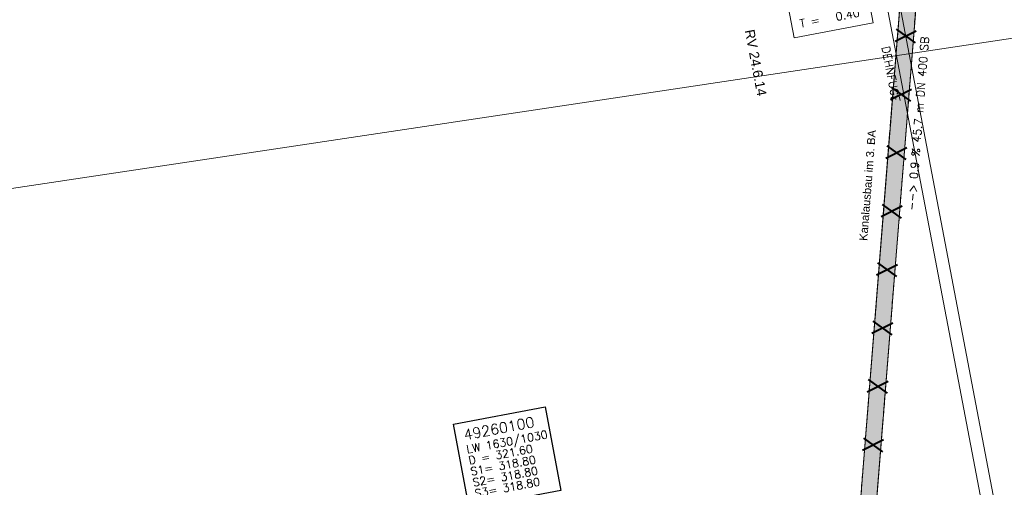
# Model space of a CAD drawing. Header units: metres. Extents: x -502 to 161, y -108 to 174.
# Tile 526 of 656: x -140 to -116, y -2 to 10. Entities that reach past the tile are written whole.
import ezdxf

# ---------------------------------------------------------------- set-up
doc = ezdxf.new("R2010")
doc.units = ezdxf.units.M
doc.header["$LTSCALE"] = 0.1
doc.linetypes.add('140', pattern=[2.075, 0.75, -0.175, 0.75, -0.175, 0.05, -0.175])
doc.linetypes.add('240', pattern=[101.6, 101.6, 0])
for name, color, linetype in [('BRI31-005.05-5p02-Koordinierung Lageplan 4. BA ZOB West 2022-06-15', 7, 'Continuous'), ('BRI31-005.06-5f07-Koordinierung Lageplan 4. BA ZOB Fernbusbahnh', 7, 'Continuous'), ('BRI31-005.07-5f08-Koordinierung Lageplan 4. BA Radstation - Seeterrasse 2023-05-31', 7, 'Continuous'), ('BRI32-005.03-5f06-Koordinierung Schemaplan 4 BA ZOB Teilbereich 2 Ost - Bahnhofsallee 2023-01-21', 7, 'Continuous')]:
    doc.layers.add(name, color=color, linetype=linetype)
doc.styles.add('Arial', font='arial.ttf')
doc.styles.add('Txt', font='txt_____.ttf')

msp = doc.modelspace()

# ---------------------------------------------------------------- linework, layer by layer
at = {"layer": 'BRI31-005.05-5p02-Koordinierung Lageplan 4. BA ZOB West 2022-06-15', "color": 7, "linetype": '240', "lineweight": 18, "transparency": 33554687, "flags": 128}
msp.add_lwpolyline([(-119.53, -10.216), (-116.009, 33.997), (-116.407, 34.029), (-119.928, -10.184)], dxfattribs=at)
at = {"layer": 'BRI31-005.05-5p02-Koordinierung Lageplan 4. BA ZOB West 2022-06-15', "color": 7, "linetype": 'Continuous', "lineweight": 18, "transparency": 33554687, "flags": 128}
for points in [[(-119.53, -10.216), (-116.009, 33.997), (-116.407, 34.029), (-119.928, -10.184)], [(-129.416, -0.268), (-127.137, 0.164), (-126.743, -1.913), (-129.023, -2.345), (-129.416, -0.268)]]:
    msp.add_lwpolyline(points, dxfattribs=at)
at = {"layer": 'BRI31-005.05-5p02-Koordinierung Lageplan 4. BA ZOB West 2022-06-15', "color": 7, "linetype": 'Continuous', "lineweight": 25, "transparency": 33554687, "flags": 128}
msp.add_lwpolyline([(-129.416, -0.268), (-127.137, 0.164), (-126.743, -1.913), (-129.023, -2.345), (-129.416, -0.268)], dxfattribs=at)
at = {"layer": 'BRI31-005.06-5f07-Koordinierung Lageplan 4. BA ZOB Fernbusbahnh', "color": 212, "linetype": 'Continuous', "lineweight": 9, "true_color": 0xcc00cc, "transparency": 33554687}
msp.add_line((-189.507, -1.766), (-81.83, 14.388), dxfattribs=at)
at = {"layer": 'BRI31-005.07-5f08-Koordinierung Lageplan 4. BA Radstation - Seeterrasse 2023-05-31', "color": 7, "linetype": 'Continuous', "lineweight": 13, "transparency": 33554687, "flags": 128}
msp.add_lwpolyline([(-119.53, -10.216), (-116.009, 33.997), (-116.407, 34.029), (-119.928, -10.184)], dxfattribs=at)
msp.add_lwpolyline([(-119.53, -10.216), (-116.009, 33.997), (-116.407, 34.029), (-119.928, -10.184)], dxfattribs=at)
at = {"layer": 'BRI31-005.07-5f08-Koordinierung Lageplan 4. BA Radstation - Seeterrasse 2023-05-31', "color": 7, "linetype": '140', "lineweight": 13, "transparency": 33554687, "flags": 128}
msp.add_lwpolyline([(-119.53, -10.216), (-116.009, 33.997), (-116.407, 34.029), (-119.928, -10.184)], dxfattribs=at)
msp.add_lwpolyline([(-119.53, -10.216), (-116.009, 33.997), (-116.407, 34.029), (-119.928, -10.184)], dxfattribs=at)
at = {"layer": 'BRI31-005.07-5f08-Koordinierung Lageplan 4. BA Radstation - Seeterrasse 2023-05-31', "color": 41, "linetype": 'Continuous', "true_color": 0xffdf7f, "transparency": 33554687}
msp.add_solid([(-119.928, -10.184), (-119.53, -10.216), (-116.407, 34.029), (-116.009, 33.997)], dxfattribs=at)
msp.add_solid([(-119.928, -10.184), (-119.53, -10.216), (-116.407, 34.029), (-116.009, 33.997)], dxfattribs=at)
at = {"layer": 'BRI32-005.03-5f06-Koordinierung Schemaplan 4 BA ZOB Teilbereich 2 Ost - Bahnhofsallee 2023-01-21', "color": 7, "linetype": 'Continuous', "lineweight": 20, "transparency": 33554687}
for p, q in [((-121.336, 24.307), (-115.136, -8.191)), ((-121.022, 24.367), (-114.822, -8.131))]:
    msp.add_line(p, q, dxfattribs=at)
at = {"layer": 'BRI32-005.03-5f06-Koordinierung Schemaplan 4 BA ZOB Teilbereich 2 Ost - Bahnhofsallee 2023-01-21', "color": 7, "linetype": '240', "lineweight": 13, "transparency": 33554687, "flags": 128}
msp.add_lwpolyline([(-119.53, -10.216), (-116.009, 33.997), (-116.407, 34.029), (-119.928, -10.184)], dxfattribs=at)
at = {"layer": 'BRI32-005.03-5f06-Koordinierung Schemaplan 4 BA ZOB Teilbereich 2 Ost - Bahnhofsallee 2023-01-21', "color": 7, "linetype": 'Continuous', "lineweight": 13, "transparency": 33554687, "flags": 128}
for points in [[(-119.53, -10.216), (-116.009, 33.997), (-116.407, 34.029), (-119.928, -10.184)], [(-121.228, 10.87), (-119.263, 11.243), (-118.974, 9.716), (-120.939, 9.343), (-121.228, 10.87)]]:
    msp.add_lwpolyline(points, dxfattribs=at)
at = {"layer": 'BRI32-005.03-5f06-Koordinierung Schemaplan 4 BA ZOB Teilbereich 2 Ost - Bahnhofsallee 2023-01-21', "color": 1, "linetype": 'Continuous', "lineweight": 20, "true_color": 0xff0000, "transparency": 33554687, "flags": 128}
msp.add_lwpolyline([(-121.228, 10.87), (-119.263, 11.243), (-118.974, 9.716), (-120.939, 9.343), (-121.228, 10.87)], dxfattribs=at)

# ---------------------------------------------------------------- texts
at = {"layer": 'BRI31-005.05-5p02-Koordinierung Lageplan 4. BA ZOB West 2022-06-15', "color": 7, "transparency": 33554687, "attachment_point": 1, "rotation": 10.737, "line_spacing_factor": 0.25, "style": 'Txt'}
for s, insert, char_height in [('49260100', (-129.183, -0.408), 0.26), ('LW 1630/1030', (-129.109, -0.795), 0.2), ('D = 321.60', (-129.057, -1.071), 0.2), ('S1= 318.80', (-129.005, -1.346), 0.2), ('S2= 318.80', (-128.953, -1.621), 0.2), ('S3= 318.80', (-128.901, -1.896), 0.2)]:
    msp.add_mtext(s, dxfattribs=dict(at, insert=insert, char_height=char_height))
at = {"layer": 'BRI32-005.03-5f06-Koordinierung Schemaplan 4 BA ZOB Teilbereich 2 Ost - Bahnhofsallee 2023-01-21', "color": 2, "true_color": 0xffff00, "transparency": 33554687, "insert": (-119.592, -5.33), "char_height": 0.5, "attachment_point": 1, "rotation": 85.4292, "line_spacing_factor": 0.25, "style": 'Txt'}
msp.add_mtext('X   X   X   X   X   X   X   X   X   X   X   X   X   X   X   X   X   X   X   X   X   X   X   X   X   X', dxfattribs=at)
at = {"layer": 'BRI32-005.03-5f06-Koordinierung Schemaplan 4 BA ZOB Teilbereich 2 Ost - Bahnhofsallee 2023-01-21', "color": 1, "true_color": 0xff0000, "transparency": 33554687, "attachment_point": 1, "line_spacing_factor": 0.25}
for s, insert, char_height, rotation, style in [('T =   0.40', (-120.817, 9.792), 0.2, 10.737, 'Txt'), ('RV 24.6.14', (-121.933, 9.57), 0.24, 280.7689, 'Arial'), ('DEHNFUGE', (-118.567, 9.149), 0.2, 280.8014, 'Txt'), ('Kanalausbau im 3. BA', (-119.323, 4.304), 0.2, 85.4467, 'Arial')]:
    msp.add_mtext(s, dxfattribs=dict(at, insert=insert, char_height=char_height, rotation=rotation, style=style))
at = {"layer": 'BRI32-005.03-5f06-Koordinierung Schemaplan 4 BA ZOB Teilbereich 2 Ost - Bahnhofsallee 2023-01-21', "color": 7, "transparency": 33554687, "insert": (-118.129, 5.055), "char_height": 0.2, "attachment_point": 1, "rotation": 85.4467, "line_spacing_factor": 0.25, "style": 'Txt'}
msp.add_mtext('--> 0.9 % 45.7 m DN 400 SB', dxfattribs=at)

doc.saveas('drawing.dxf')
